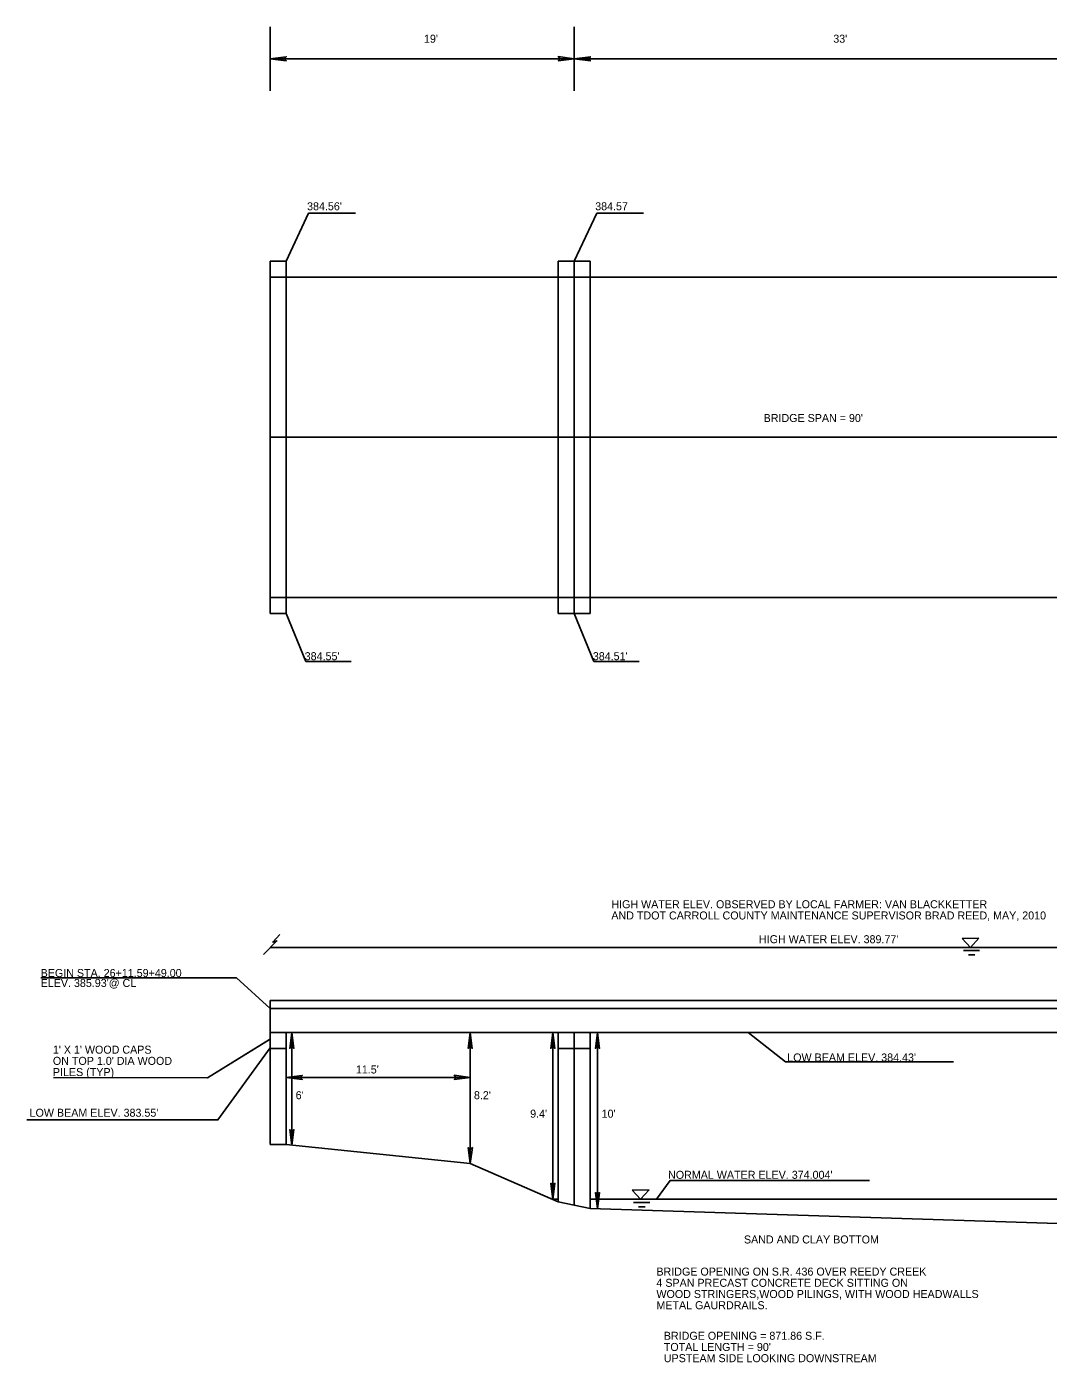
# Model space of a CAD drawing. Extents: x 1189978 to 1314812, y 571533 to 629339.
# Drawn here: x 1227383 to 1228021, y 622431 to 623265 of the extents above; entities that cross this region are included whole.
import ezdxf

# ---------------------------------------------------------------- set-up
doc = ezdxf.new("R2010")
doc.units = 0
doc.layers.add('SURVEY - DRAINAGE - Pipes and Culverts Text', color=7, linetype='Continuous')
doc.layers.add('SURVEY - PROFILE - Drainage - Bridge Hydraulic Data with Text', color=7, linetype='Continuous')

msp = doc.modelspace()

# ---------------------------------------------------------------- linework, layer by layer
at = {"layer": 'SURVEY - DRAINAGE - Pipes and Culverts Text'}
for p, q in [((1227967.41, 622695.86), (1227977.9, 622696.07)), ((1227967.41, 622695.86), (1227977.9, 622696.07)), ((1227972.59, 622690.27), (1227967.41, 622695.86)), ((1227972.59, 622690.27), (1227967.41, 622695.86)), ((1227977.9, 622696.07), (1227972.59, 622690.27)), ((1227977.9, 622696.07), (1227972.59, 622690.27)), ((1227968.23, 622688.24), (1227978.31, 622688.24)), ((1227968.23, 622688.24), (1227978.31, 622688.24)), ((1227971.32, 622685.57), (1227975.43, 622685.57)), ((1227971.32, 622685.57), (1227975.43, 622685.57)), ((1227761.36, 622538.53), (1227771.86, 622538.74)), ((1227761.36, 622538.53), (1227771.86, 622538.74)), ((1227766.55, 622532.95), (1227761.36, 622538.53)), ((1227766.55, 622532.95), (1227761.36, 622538.53)), ((1227771.86, 622538.74), (1227766.55, 622532.95)), ((1227771.86, 622538.74), (1227766.55, 622532.95)), ((1227762.19, 622530.92), (1227772.27, 622530.92)), ((1227762.19, 622530.92), (1227772.27, 622530.92)), ((1227765.27, 622528.24), (1227769.39, 622528.24)), ((1227765.27, 622528.24), (1227769.39, 622528.24))]:
    msp.add_line(p, q, dxfattribs=at)
msp.add_lwpolyline([(1227909.5, 622544.52), (1227784.93, 622544.52), (1227776.52, 622532.87)], dxfattribs=at)
at = {"layer": 'SURVEY - PROFILE - Drainage - Bridge Hydraulic Data with Text'}
for p, q in [((1227535.13, 623225.39), (1227535.13, 623265.39)), ((1227725.13, 623225.39), (1227725.13, 623265.39)), ((1227535.13, 623245.39), (1228435.13, 623245.39)), ((1227545.13, 623118.91), (1227559.16, 623148.91)), ((1227545.13, 623118.91), (1227559.16, 623148.91)), ((1227559.13, 623148.91), (1227588.37, 623148.91)), ((1227559.13, 623148.91), (1227588.37, 623148.91)), ((1227725.13, 623118.91), (1227739.16, 623148.91)), ((1227725.13, 623118.91), (1227739.16, 623148.91)), ((1227739.13, 623148.91), (1227768.37, 623148.91)), ((1227739.13, 623148.91), (1227768.37, 623148.91)), ((1227535.13, 623118.91), (1227535.13, 622898.91)), ((1227535.13, 623118.91), (1227545.13, 623118.91)), ((1227545.13, 623118.91), (1227545.13, 622898.91)), ((1227715.13, 623118.91), (1227715.13, 622898.91)), ((1227715.13, 623118.91), (1227735.13, 623118.91)), ((1227725.13, 623118.91), (1227725.13, 622898.91)), ((1227735.13, 623118.91), (1227735.13, 622898.91)), ((1227535.13, 623108.91), (1228435.13, 623108.91)), ((1227535.13, 623008.91), (1228435.13, 623008.91)), ((1227535.13, 622908.91), (1228435.13, 622908.91)), ((1227535.13, 622898.91), (1227545.13, 622898.91)), ((1227557.29, 622868.91), (1227545.13, 622898.91)), ((1227557.29, 622868.91), (1227545.13, 622898.91)), ((1227715.13, 622898.91), (1227735.13, 622898.91)), ((1227737.29, 622868.91), (1227725.13, 622898.91)), ((1227737.29, 622868.91), (1227725.13, 622898.91)), ((1227557.29, 622868.91), (1227585.71, 622868.91)), ((1227557.29, 622868.91), (1227585.71, 622868.91)), ((1227737.29, 622868.91), (1227765.71, 622868.91)), ((1227737.29, 622868.91), (1227765.71, 622868.91)), ((1227535.13, 622690.27), (1228435.13, 622690.27)), ((1227391.88, 622671.17), (1227514.12, 622671.17)), ((1227425.39, 622671.17), (1227514.12, 622671.17)), ((1227514.12, 622671.17), (1227535.13, 622652.17)), ((1227514.12, 622671.17), (1227535.13, 622652.17)), ((1227535.13, 622657.17), (1228435.13, 622657.17)), ((1227535.13, 622652.17), (1228435.13, 622652.17)), ((1227535.13, 622637.17), (1228435.13, 622637.17)), ((1227545.13, 622637.17), (1227545.13, 622627.17)), ((1227548.69, 622637.17), (1227548.69, 622566.42)), ((1227660.13, 622637.17), (1227660.13, 622555.17)), ((1227711.75, 622637.17), (1227711.75, 622532.85)), ((1227715.13, 622637.17), (1227715.13, 622627.17)), ((1227725.13, 622637.17), (1227725.13, 622627.17)), ((1227735.13, 622637.17), (1227735.13, 622627.17)), ((1227739.65, 622637.17), (1227739.65, 622527.02)), ((1227535.13, 622627.17), (1227545.13, 622627.17)), ((1227715.13, 622627.17), (1227735.13, 622627.17)), ((1227715.13, 622627.17), (1227715.13, 622531.38)), ((1227725.13, 622627.17), (1227725.13, 622529.28)), ((1227735.13, 622627.17), (1227735.13, 622527.17)), ((1227545.13, 622609.02), (1227660.13, 622609.02)), ((1227535.13, 622567.17), (1227545.13, 622567.17)), ((1227660.13, 622555.17), (1227545.13, 622567.17)), ((1227715.13, 622532.87), (1227711.7, 622532.87)), ((1227735.13, 622532.87), (1228045.13, 622532.87)), ((1227735.13, 622527.17), (1228045.13, 622517.17))]:
    msp.add_line(p, q, dxfattribs=at)
for points in [[(1227535.13, 623245.39), (1227545.18, 623246.64), (1227543.88, 623245.39), (1227545.18, 623244.09)], [(1227535.13, 623245.39), (1227545.18, 623246.64), (1227543.88, 623245.39), (1227545.18, 623244.09)], [(1227725.13, 623245.39), (1227715.08, 623244.14), (1227716.38, 623245.39), (1227715.08, 623246.69)], [(1227725.13, 623245.39), (1227715.08, 623244.14), (1227716.38, 623245.39), (1227715.08, 623246.69)], [(1227725.13, 623245.39), (1227735.18, 623246.64), (1227733.88, 623245.39), (1227735.18, 623244.09)], [(1227725.13, 623245.39), (1227735.18, 623246.64), (1227733.88, 623245.39), (1227735.18, 623244.09)], [(1227548.69, 622637.17), (1227549.94, 622627.12), (1227548.69, 622628.42), (1227547.39, 622627.12)], [(1227548.69, 622637.17), (1227549.94, 622627.12), (1227548.69, 622628.42), (1227547.39, 622627.12)], [(1227660.13, 622637.17), (1227661.38, 622627.12), (1227660.13, 622628.42), (1227658.83, 622627.12)], [(1227660.13, 622637.17), (1227661.38, 622627.12), (1227660.13, 622628.42), (1227658.83, 622627.12)], [(1227711.75, 622637.17), (1227713, 622627.12), (1227711.75, 622628.42), (1227710.45, 622627.12)], [(1227711.75, 622637.17), (1227713, 622627.12), (1227711.75, 622628.42), (1227710.45, 622627.12)], [(1227739.65, 622637.17), (1227740.9, 622627.12), (1227739.65, 622628.42), (1227738.35, 622627.12)], [(1227739.65, 622637.17), (1227740.9, 622627.12), (1227739.65, 622628.42), (1227738.35, 622627.12)], [(1227545.13, 622609.02), (1227555.18, 622610.27), (1227553.88, 622609.02), (1227555.18, 622607.72)], [(1227545.13, 622609.02), (1227555.18, 622610.27), (1227553.88, 622609.02), (1227555.18, 622607.72)], [(1227660.13, 622609.02), (1227650.08, 622607.77), (1227651.38, 622609.02), (1227650.08, 622610.32)], [(1227660.13, 622609.02), (1227650.08, 622607.77), (1227651.38, 622609.02), (1227650.08, 622610.32)], [(1227548.69, 622566.42), (1227547.44, 622576.47), (1227548.69, 622575.17), (1227549.99, 622576.47)], [(1227548.69, 622566.42), (1227547.44, 622576.47), (1227548.69, 622575.17), (1227549.99, 622576.47)], [(1227660.13, 622555.16), (1227658.88, 622565.21), (1227660.13, 622563.91), (1227661.43, 622565.21)], [(1227660.13, 622555.16), (1227658.88, 622565.21), (1227660.13, 622563.91), (1227661.43, 622565.21)], [(1227711.75, 622532.84), (1227710.5, 622542.89), (1227711.75, 622541.59), (1227713.05, 622542.89)], [(1227711.75, 622532.84), (1227710.5, 622542.89), (1227711.75, 622541.59), (1227713.05, 622542.89)], [(1227739.65, 622527.02), (1227738.4, 622537.07), (1227739.65, 622535.77), (1227740.95, 622537.07)], [(1227739.65, 622527.02), (1227738.4, 622537.07), (1227739.65, 622535.77), (1227740.95, 622537.07)]]:
    msp.add_lwpolyline(points, close=True, dxfattribs=at)
for points in [[(1227535.13, 623245.39), (1227545.18, 623246.64), (1227543.88, 623245.39), (1227545.18, 623244.09), (1227535.13, 623245.39)], [(1227535.13, 623245.39), (1227545.18, 623246.64), (1227543.88, 623245.39), (1227545.18, 623244.09), (1227535.13, 623245.39)], [(1227725.13, 623245.39), (1227715.08, 623244.14), (1227716.38, 623245.39), (1227715.08, 623246.69), (1227725.13, 623245.39)], [(1227725.13, 623245.39), (1227715.08, 623244.14), (1227716.38, 623245.39), (1227715.08, 623246.69), (1227725.13, 623245.39)], [(1227725.13, 623245.39), (1227735.18, 623246.64), (1227733.88, 623245.39), (1227735.18, 623244.09), (1227725.13, 623245.39)], [(1227725.13, 623245.39), (1227735.18, 623246.64), (1227733.88, 623245.39), (1227735.18, 623244.09), (1227725.13, 623245.39)], [(1227530.87, 622685.89), (1227539.18, 622694.42), (1227536.72, 622693.57), (1227541.06, 622698.39)], [(1227535.13, 622657.17), (1227535.13, 622567.17)], [(1227548.69, 622637.17), (1227549.94, 622627.12), (1227548.69, 622628.42), (1227547.39, 622627.12), (1227548.69, 622637.17)], [(1227548.69, 622637.17), (1227549.94, 622627.12), (1227548.69, 622628.42), (1227547.39, 622627.12), (1227548.69, 622637.17)], [(1227660.13, 622637.17), (1227661.38, 622627.12), (1227660.13, 622628.42), (1227658.83, 622627.12), (1227660.13, 622637.17)], [(1227660.13, 622637.17), (1227661.38, 622627.12), (1227660.13, 622628.42), (1227658.83, 622627.12), (1227660.13, 622637.17)], [(1227711.75, 622637.17), (1227713, 622627.12), (1227711.75, 622628.42), (1227710.45, 622627.12), (1227711.75, 622637.17)], [(1227711.75, 622637.17), (1227713, 622627.12), (1227711.75, 622628.42), (1227710.45, 622627.12), (1227711.75, 622637.17)], [(1227739.65, 622637.17), (1227740.9, 622627.12), (1227739.65, 622628.42), (1227738.35, 622627.12), (1227739.65, 622637.17)], [(1227739.65, 622637.17), (1227740.9, 622627.12), (1227739.65, 622628.42), (1227738.35, 622627.12), (1227739.65, 622637.17)], [(1227962.07, 622618.69), (1227857.08, 622618.69), (1227833.8, 622637.17)], [(1227399.71, 622608.92), (1227495.95, 622608.72), (1227535.13, 622632.94)], [(1227399.71, 622608.92), (1227495.95, 622608.72), (1227534.63, 622632.63)], [(1227383, 622582.45), (1227502.51, 622582.45), (1227535.13, 622627.57)], [(1227545.13, 622627.17), (1227545.13, 622627.17), (1227545.13, 622567.17)], [(1227545.13, 622609.02), (1227555.18, 622610.27), (1227553.88, 622609.02), (1227555.18, 622607.72), (1227545.13, 622609.02)], [(1227545.13, 622609.02), (1227555.18, 622610.27), (1227553.88, 622609.02), (1227555.18, 622607.72), (1227545.13, 622609.02)], [(1227660.13, 622609.02), (1227650.08, 622607.77), (1227651.38, 622609.02), (1227650.08, 622610.32), (1227660.13, 622609.02)], [(1227660.13, 622609.02), (1227650.08, 622607.77), (1227651.38, 622609.02), (1227650.08, 622610.32), (1227660.13, 622609.02)], [(1227548.69, 622566.42), (1227547.44, 622576.47), (1227548.69, 622575.17), (1227549.99, 622576.47), (1227548.69, 622566.42)], [(1227548.69, 622566.42), (1227547.44, 622576.47), (1227548.69, 622575.17), (1227549.99, 622576.47), (1227548.69, 622566.42)], [(1227660.13, 622555.16), (1227658.88, 622565.21), (1227660.13, 622563.91), (1227661.43, 622565.21), (1227660.13, 622555.16)], [(1227660.13, 622555.16), (1227658.88, 622565.21), (1227660.13, 622563.91), (1227661.43, 622565.21), (1227660.13, 622555.16)], [(1227660.13, 622555.17), (1227715.13, 622531.39), (1227725.13, 622529.28), (1227735.13, 622527.17)], [(1227711.75, 622532.84), (1227710.5, 622542.89), (1227711.75, 622541.59), (1227713.05, 622542.89), (1227711.75, 622532.84)], [(1227711.75, 622532.84), (1227710.5, 622542.89), (1227711.75, 622541.59), (1227713.05, 622542.89), (1227711.75, 622532.84)], [(1227739.65, 622527.02), (1227738.4, 622537.07), (1227739.65, 622535.77), (1227740.95, 622537.07), (1227739.65, 622527.02)], [(1227739.65, 622527.02), (1227738.4, 622537.07), (1227739.65, 622535.77), (1227740.95, 622537.07), (1227739.65, 622527.02)]]:
    msp.add_lwpolyline(points, dxfattribs=at)

# ---------------------------------------------------------------- texts
for s, p in [("19'", (1227631.22, 623255.39)), ("33'", (1227886.91, 623255.39)), ("11.5'", (1227588.67, 622611.47)), ("6'", (1227551.04, 622595.4)), ("8.2'", (1227662.42, 622595.4)), ("9.4'", (1227697.54, 622583.85)), ("10'", (1227742.2, 622583.85))]:
    msp.add_text(s, height=5, rotation=359.99999, dxfattribs=at).set_placement(p)
for s, p in [("384.56'", (1227558.17, 623150.72)), ('384.57', (1227738.17, 623150.72)), ("BRIDGE SPAN = 90'", (1227843.4, 623018.45)), ("384.55'", (1227556.68, 622869.66)), ("384.51'", (1227736.68, 622869.66)), ('AND TDOT CARROLL COUNTY MAINTENANCE SUPERVISOR BRAD REED, MAY, 2010', (1227748.26, 622707.7)), ('HIGH WATER ELEV. OBSERVED BY LOCAL FARMER: VAN BLACKKETTER', (1227748.26, 622714.7)), ("HIGH WATER ELEV. 389.77'", (1227840.47, 622692.86)), ('BEGIN STA. 26+11.59+49.00', (1227391.71, 622671.74)), ("ELEV. 385.93'@ CL", (1227391.71, 622665.52)), ("1' X 1' WOOD CAPS", (1227399.35, 622623.86)), ("ON TOP 1.0' DIA WOOD", (1227399.35, 622616.86)), ("LOW BEAM ELEV. 384.43'", (1227858.16, 622618.98)), ('PILES (TYP)', (1227399.35, 622609.86)), ("LOW BEAM ELEV. 383.55'", (1227384.82, 622584.45)), ("NORMAL WATER ELEV. 374.004'", (1227783.7, 622545.68)), ('SAND AND CLAY BOTTOM', (1227831.1, 622505.29)), ('BRIDGE OPENING ON S.R. 436 OVER REEDY CREEK', (1227776.42, 622485.21)), ('4 SPAN PRECAST CONCRETE DECK SITTING ON ', (1227776.42, 622478.21)), ('WOOD STRINGERS,WOOD PILINGS, WITH WOOD HEADWALLS', (1227776.42, 622471.21)), ('METAL GAURDRAILS.', (1227776.42, 622464.21)), ('BRIDGE OPENING = 871.86 S.F.', (1227781.04, 622445.13)), ("TOTAL LENGTH = 90'", (1227781.04, 622438.13)), ('UPSTEAM SIDE LOOKING DOWNSTREAM', (1227781.04, 622431.13))]:
    msp.add_text(s, height=5, dxfattribs=at).set_placement(p)

doc.saveas('drawing.dxf')
